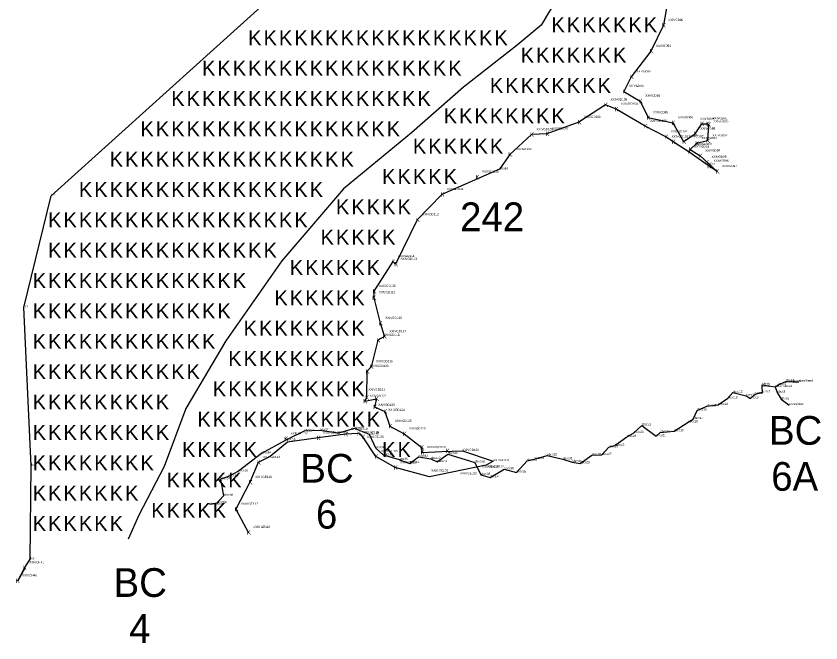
# Model space of a CAD drawing. Extents: x 2072529 to 2268812, y 436423 to 470008.
# Drawn here: x 2262126 to 2263956, y 440448 to 441873 of the extents above; entities that cross this region are included whole.
import ezdxf

# ---------------------------------------------------------------- set-up
doc = ezdxf.new("R2010")
doc.units = 0
for name, color, linetype in [('Old_Level_10', 7, 'Continuous'), ('Old_Level_20', 7, 'Continuous'), ('Old_Level_52', 7, 'Continuous'), ('Old_Level_55', 7, 'Continuous'), ('Old_Level_60', 7, 'Continuous'), ('Old_Level_62', 7, 'Continuous')]:
    doc.layers.add(name, color=color, linetype=linetype)

msp = doc.modelspace()

# ---------------------------------------------------------------- linework, layer by layer
at = {"layer": 'Old_Level_10'}
for points in [[(2263381.116, 441956.406), (2263319.774, 441852.833), (2263265.308, 441807.413), (2263142.761, 441712.033), (2263024.752, 441607.568), (2262870.433, 441480.394), (2262729.73, 441316.884), (2262602.644, 441135.207), (2262511.868, 440980.781), (2262461.941, 440849.064), (2262404.532, 440738.7), (2262380.386, 440683.933)], [(2262997.765, 440864.089), (2263021.103, 440856.398), (2263040.544, 440871.317), (2263068.96, 440866.351), (2263083.315, 440859.537), (2263107.663, 440877.451), (2263169.061, 440858.628), (2263182.084, 440830.169), (2263203.408, 440824.574), (2263235.423, 440843.173), (2263263.593, 440835.901), (2263287.514, 440862.289), (2263304.4, 440866.242), (2263333.366, 440874.271), (2263368.977, 440865.747), (2263390.461, 440859.369), (2263408.441, 440856.414), (2263434.493, 440874.729), (2263457.808, 440875.604), (2263473.137, 440893.138), (2263486.967, 440896.701), (2263514.16, 440916.512), (2263530.292, 440925.535), (2263548.265, 440942.85), (2263581.108, 440918.127), (2263590.356, 440926.787), (2263621.726, 440929.546), (2263654.143, 440949.815), (2263665.555, 440957.186), (2263674.112, 440976.931), (2263696.624, 440986.227), (2263722.032, 440989.44), (2263744.188, 441004.385), (2263755.544, 441017.376), (2263785.758, 441010.094), (2263795.641, 441004.232), (2263806.287, 441014.107), (2263822.933, 441018.186), (2263822.256, 441029.833), (2263822.27, 441035.244), (2263851.863, 441030.152), (2263856.574, 441017.453), (2263865.236, 441002.279), (2263883.493, 440988.997)], [(2263851.863, 441030.152), (2263858.299, 441034.942), (2263876.104, 441042.917), (2263891.63, 441041.543), (2263905.455, 441042.144)], [(2262997.765, 440864.089), (2262960.764, 440874.989), (2262943.425, 440890.983), (2262928.925, 440922.007), (2262895.323, 440935.61), (2262858.692, 440925.271), (2262816.284, 440931.172), (2262780.787, 440929.754), (2262738.816, 440909.064), (2262683.668, 440878.814), (2262631.114, 440838.474), (2262608.509, 440826.733), (2262590.542, 440820.41), (2262597.258, 440782.777), (2262582.08, 440765.998), (2262565.563, 440762.816)]]:
    msp.add_lwpolyline(points, dxfattribs=at)
at = {"layer": 'Old_Level_20'}
for p, q in [((2263225.217, 441524.966), (2263225.217, 441524.966)), ((2263225.217, 441524.966), (2263225.217, 441524.966)), ((2263696.946, 441535.296), (2263696.946, 441535.296)), ((2263696.946, 441535.296), (2263696.946, 441535.296)), ((2262205.641, 441464.685), (2262205.641, 441464.685)), ((2262205.641, 441464.685), (2262205.641, 441464.685)), ((2262143.205, 441210.894), (2262143.205, 441210.894)), ((2262143.205, 441210.894), (2262143.205, 441210.894)), ((2263822.256, 441029.833), (2263822.256, 441029.833)), ((2263822.27, 441035.244), (2263822.27, 441035.244)), ((2263851.863, 441030.152), (2263851.863, 441030.152)), ((2263858.299, 441034.942), (2263858.299, 441034.942)), ((2263876.104, 441042.917), (2263876.104, 441042.917)), ((2263891.63, 441041.543), (2263891.63, 441041.543)), ((2263905.455, 441042.144), (2263905.455, 441042.144)), ((2263755.544, 441017.376), (2263755.544, 441017.376)), ((2263785.758, 441010.094), (2263785.758, 441010.094)), ((2263806.287, 441014.107), (2263806.287, 441014.107)), ((2263822.933, 441018.186), (2263822.933, 441018.186)), ((2263856.574, 441017.453), (2263856.574, 441017.453)), ((2263744.188, 441004.385), (2263744.188, 441004.385)), ((2263795.641, 441004.232), (2263795.641, 441004.232)), ((2263865.236, 441002.279), (2263865.236, 441002.279)), ((2263674.112, 440976.931), (2263674.112, 440976.931)), ((2263696.624, 440986.227), (2263696.624, 440986.227)), ((2263722.032, 440989.44), (2263722.032, 440989.44)), ((2263883.493, 440988.997), (2263883.493, 440988.997)), ((2263665.555, 440957.186), (2263665.555, 440957.186)), ((2263548.265, 440942.85), (2263548.265, 440942.85)), ((2263654.143, 440949.815), (2263654.143, 440949.815)), ((2262780.787, 440929.754), (2262780.787, 440929.754)), ((2262816.284, 440931.172), (2262816.284, 440931.172)), ((2262858.692, 440925.271), (2262858.692, 440925.271)), ((2262895.323, 440935.61), (2262895.323, 440935.61)), ((2262928.925, 440922.007), (2262928.925, 440922.007)), ((2263530.292, 440925.535), (2263530.292, 440925.535)), ((2263590.356, 440926.787), (2263590.356, 440926.787)), ((2263621.726, 440929.546), (2263621.726, 440929.546)), ((2262738.816, 440909.064), (2262738.816, 440909.064)), ((2263514.16, 440916.512), (2263514.16, 440916.512)), ((2263581.108, 440918.127), (2263581.108, 440918.127)), ((2262943.425, 440890.983), (2262943.425, 440890.983)), ((2263473.137, 440893.138), (2263473.137, 440893.138)), ((2263486.967, 440896.701), (2263486.967, 440896.701)), ((2262683.668, 440878.814), (2262683.668, 440878.814)), ((2262960.764, 440874.989), (2262960.764, 440874.989)), ((2262997.765, 440864.089), (2262997.765, 440864.089)), ((2263040.544, 440871.317), (2263040.544, 440871.317)), ((2263068.96, 440866.351), (2263068.96, 440866.351)), ((2263107.663, 440877.451), (2263107.663, 440877.451)), ((2263304.4, 440866.242), (2263304.4, 440866.242)), ((2263333.366, 440874.271), (2263333.366, 440874.271)), ((2263368.977, 440865.747), (2263368.977, 440865.747)), ((2263434.493, 440874.729), (2263434.493, 440874.729)), ((2263457.808, 440875.604), (2263457.808, 440875.604)), ((2262160.137, 440851.12), (2262160.137, 440851.12)), ((2262160.137, 440851.12), (2262160.137, 440851.12)), ((2263021.103, 440856.398), (2263021.103, 440856.398)), ((2263083.315, 440859.537), (2263083.315, 440859.537)), ((2263169.061, 440858.628), (2263169.061, 440858.628)), ((2263287.514, 440862.289), (2263287.514, 440862.289)), ((2263390.461, 440859.369), (2263390.461, 440859.369)), ((2263408.441, 440856.414), (2263408.441, 440856.414)), ((2262631.114, 440838.474), (2262631.114, 440838.474)), ((2263182.084, 440830.169), (2263182.084, 440830.169)), ((2263235.423, 440843.173), (2263235.423, 440843.173)), ((2262590.542, 440820.41), (2262590.542, 440820.41)), ((2262608.509, 440826.733), (2262608.509, 440826.733)), ((2263203.408, 440824.574), (2263203.408, 440824.574)), ((2262597.258, 440782.777), (2262597.258, 440782.777)), ((2262565.563, 440762.816), (2262565.563, 440762.816)), ((2262582.08, 440765.998), (2262582.08, 440765.998)), ((2262157.85, 440638.302), (2262157.85, 440638.302))]:
    msp.add_line(p, q, dxfattribs=at)
msp.add_lwpolyline([(2262157.85, 440638.302), (2262157.85, 440638.302), (2262157.85, 440638.302)], dxfattribs=at)
at = {"layer": 'Old_Level_52'}
for p, q in [((2263194.69, 440852.3), (2263065.894, 440825.7)), ((2262157.85, 440638.302), (2262157.85, 440638.302))]:
    msp.add_line(p, q, dxfattribs=at)
for points in [[(2262145.457, 440618.327), (2262129.391, 440589.723), (2262145.641, 440619.323), (2262157.85, 440638.302), (2262160.137, 440851.12), (2262143.205, 441210.894), (2262205.641, 441464.685), (2262743.472, 441950.735)], [(2263606.237, 441900.731), (2263597.487, 441852.349), (2263569.298, 441793.487), (2263524.229, 441735.282), (2263507.536, 441702.159), (2263544.852, 441680.233), (2263562.575, 441642.356), (2263619.419, 441630.63), (2263643.546, 441587.818), (2263670.042, 441605.509), (2263684.639, 441628.327), (2263697.975, 441628.589), (2263699.967, 441626.67), (2263697.798, 441589.806), (2263673.192, 441583.691), (2263658.248, 441570.279), (2263681.289, 441555.587), (2263719.55, 441520.187), (2263696.946, 441535.296), (2263656.089, 441564.236), (2263619.537, 441587.293), (2263602.989, 441598.865), (2263556.197, 441623.035), (2263489.806, 441661.729), (2263466.03, 441671.473), (2263405.522, 441631.896), (2263332.622, 441605.568), (2263297.53, 441603.819), (2263248.219, 441558.858), (2263225.217, 441524.966), (2263093.98, 441467.983), (2263037.701, 441410.45), (2262988.518, 441309.167), (2262982.334, 441315.663), (2262939.269, 441247.645), (2262938.784, 441233.091), (2262953.708, 441175.034), (2262963.144, 441144.476), (2262948.288, 441136.146), (2262932.764, 441076.261), (2262923.531, 441065.644), (2262922.331, 441006.1), (2262918.334, 440998.039), (2262944.853, 441003.42), (2262940.907, 440984.84), (2262964.014, 440974.079), (2262975.585, 440940.762), (2263007.911, 440923.597), (2263048.082, 440892.747), (2263048.541, 440881.196), (2263093.99, 440883.619), (2263140.559, 440884.558)], [(2263065.894, 440825.7), (2262987.366, 440846.721), (2262943.751, 440872.219), (2262914.046, 440916.593), (2262908.385, 440922.97), (2262903.377, 440924.585), (2262874.752, 440922.488), (2262812.268, 440914.385), (2262742.446, 440904.356), (2262702.976, 440871.851), (2262675.969, 440858.702), (2262657.354, 440813.338), (2262625.625, 440752.37), (2262653.806, 440698.587)], [(2263140.559, 440884.558), (2263210.497, 440861.595), (2263194.69, 440852.3)]]:
    msp.add_lwpolyline(points, dxfattribs=at)

# ---------------------------------------------------------------- texts
at = {"layer": 'Old_Level_20'}
for p in [(2263594.233, 441847.427), (2263566.044, 441788.565), (2263520.975, 441730.36), (2263504.282, 441697.237), (2263462.776, 441666.551), (2263541.598, 441675.311), (2263486.552, 441656.807), (2263402.268, 441626.974), (2263559.321, 441637.434), (2263616.165, 441625.708), (2263681.385, 441623.405), (2263694.721, 441623.667), (2263552.943, 441618.113), (2263696.713, 441621.748), (2263294.276, 441598.897), (2263329.368, 441600.646), (2263599.735, 441593.943), (2263666.788, 441600.587), (2263616.283, 441582.371), (2263640.292, 441582.896), (2263669.938, 441578.769), (2263694.544, 441584.884), (2263244.965, 441553.936), (2263652.835, 441559.314), (2263654.994, 441565.357), (2263678.035, 441550.665), (2263692.428, 441536.19), (2263697.064, 441527.266), (2263716.296, 441515.265), (2263170.26, 441502.503), (2263090.726, 441463.061), (2263034.447, 441405.528), (2262979.08, 441310.741), (2262985.264, 441304.245), (2262936.015, 441242.723), (2262935.53, 441228.169), (2262950.454, 441170.112), (2262945.034, 441131.224), (2262959.89, 441139.554), (2262920.277, 441060.722), (2262929.51, 441071.339), (2262919.077, 441001.178), (2262915.08, 440993.117), (2262941.599, 440998.498), (2262937.653, 440979.918), (2262960.76, 440969.157), (2262972.331, 440935.84), (2262809.014, 440909.463), (2262871.498, 440917.566), (2262900.123, 440919.663), (2262910.792, 440911.671), (2263004.657, 440918.675), (2262735.16, 440907.373), (2263044.828, 440887.825), (2263045.287, 440876.274), (2263102.731, 440880.142), (2262940.497, 440867.297), (2262672.715, 440853.78), (2262984.112, 440841.799), (2262654.1, 440808.416), (2262622.371, 440747.448), (2262650.399, 440694.647), (2262140.719, 440614.401), (2262124.469, 440584.801)]:
    msp.add_text('K', height=9.843, dxfattribs=at).set_placement(p)
at = {"layer": 'Old_Level_55'}
for p in [(2263342.992, 441836.632), (2263377.992, 441836.632), (2263412.992, 441836.632), (2263447.992, 441836.632), (2263482.992, 441836.632), (2263517.992, 441836.632), (2263552.992, 441836.632), (2262653.361, 441806.888), (2262688.361, 441806.888), (2262723.361, 441806.888), (2262758.361, 441806.888), (2262793.361, 441806.888), (2262828.361, 441806.888), (2262863.361, 441806.888), (2262898.361, 441806.888), (2262933.361, 441806.888), (2262968.361, 441806.888), (2263003.361, 441806.888), (2263038.361, 441806.888), (2263073.361, 441806.888), (2263108.361, 441806.888), (2263143.361, 441806.888), (2263178.361, 441806.888), (2263213.361, 441806.888), (2263272.992, 441767.632), (2263307.992, 441767.632), (2263342.992, 441767.632), (2263377.992, 441767.632), (2263412.992, 441767.632), (2263447.992, 441767.632), (2263482.992, 441767.632), (2262548.361, 441737.888), (2262583.361, 441737.888), (2262618.361, 441737.888), (2262653.361, 441737.888), (2262688.361, 441737.888), (2262723.361, 441737.888), (2262758.361, 441737.888), (2262793.361, 441737.888), (2262828.361, 441737.888), (2262863.361, 441737.888), (2262898.361, 441737.888), (2262933.361, 441737.888), (2262968.361, 441737.888), (2263003.361, 441737.888), (2263038.361, 441737.888), (2263073.361, 441737.888), (2263108.361, 441737.888), (2263202.992, 441698.632), (2263237.992, 441698.632), (2263272.992, 441698.632), (2263307.992, 441698.632), (2263342.992, 441698.632), (2263377.992, 441698.632), (2263412.992, 441698.632), (2263447.992, 441698.632), (2262478.361, 441668.888), (2262513.361, 441668.888), (2262548.361, 441668.888), (2262583.361, 441668.888), (2262618.361, 441668.888), (2262653.361, 441668.888), (2262688.361, 441668.888), (2262723.361, 441668.888), (2262758.361, 441668.888), (2262793.361, 441668.888), (2262828.361, 441668.888), (2262863.361, 441668.888), (2262898.361, 441668.888), (2262933.361, 441668.888), (2262968.361, 441668.888), (2263003.361, 441668.888), (2263038.361, 441668.888), (2263097.992, 441629.632), (2263132.992, 441629.632), (2263167.992, 441629.632), (2263202.992, 441629.632), (2263237.992, 441629.632), (2263272.992, 441629.632), (2263307.992, 441629.632), (2263342.992, 441629.632), (2262408.361, 441599.888), (2262443.361, 441599.888), (2262478.361, 441599.888), (2262513.361, 441599.888), (2262548.361, 441599.888), (2262583.361, 441599.888), (2262618.361, 441599.888), (2262653.361, 441599.888), (2262688.361, 441599.888), (2262723.361, 441599.888), (2262758.361, 441599.888), (2262793.361, 441599.888), (2262828.361, 441599.888), (2262863.361, 441599.888), (2262898.361, 441599.888), (2262933.361, 441599.888), (2262968.361, 441599.888), (2263027.992, 441560.632), (2263062.992, 441560.632), (2263097.992, 441560.632), (2263132.992, 441560.632), (2263167.992, 441560.632), (2263202.992, 441560.632), (2262338.361, 441530.888), (2262373.361, 441530.888), (2262408.361, 441530.888), (2262443.361, 441530.888), (2262478.361, 441530.888), (2262513.361, 441530.888), (2262548.361, 441530.888), (2262583.361, 441530.888), (2262618.361, 441530.888), (2262653.361, 441530.888), (2262688.361, 441530.888), (2262723.361, 441530.888), (2262758.361, 441530.888), (2262793.361, 441530.888), (2262828.361, 441530.888), (2262863.361, 441530.888), (2262957.992, 441491.632), (2262992.992, 441491.632), (2263027.992, 441491.632), (2263062.992, 441491.632), (2263097.992, 441491.632), (2262268.361, 441461.888), (2262303.361, 441461.888), (2262338.361, 441461.888), (2262373.361, 441461.888), (2262408.361, 441461.888), (2262443.361, 441461.888), (2262478.361, 441461.888), (2262513.361, 441461.888), (2262548.361, 441461.888), (2262583.361, 441461.888), (2262618.361, 441461.888), (2262653.361, 441461.888), (2262688.361, 441461.888), (2262723.361, 441461.888), (2262758.361, 441461.888), (2262793.361, 441461.888), (2262852.992, 441422.632), (2262887.992, 441422.632), (2262922.992, 441422.632), (2262957.992, 441422.632), (2262992.992, 441422.632), (2262198.361, 441392.888), (2262233.361, 441392.888), (2262268.361, 441392.888), (2262303.361, 441392.888), (2262338.361, 441392.888), (2262373.361, 441392.888), (2262408.361, 441392.888), (2262443.361, 441392.888), (2262478.361, 441392.888), (2262513.361, 441392.888), (2262548.361, 441392.888), (2262583.361, 441392.888), (2262618.361, 441392.888), (2262653.361, 441392.888), (2262688.361, 441392.888), (2262723.361, 441392.888), (2262758.361, 441392.888), (2262817.992, 441353.632), (2262852.992, 441353.632), (2262887.992, 441353.632), (2262922.992, 441353.632), (2262957.992, 441353.632), (2262198.361, 441323.888), (2262233.361, 441323.888), (2262268.361, 441323.888), (2262303.361, 441323.888), (2262338.361, 441323.888), (2262373.361, 441323.888), (2262408.361, 441323.888), (2262443.361, 441323.888), (2262478.361, 441323.888), (2262513.361, 441323.888), (2262548.361, 441323.888), (2262583.361, 441323.888), (2262618.361, 441323.888), (2262653.361, 441323.888), (2262688.361, 441323.888), (2262747.992, 441284.632), (2262782.992, 441284.632), (2262817.992, 441284.632), (2262852.992, 441284.632), (2262887.992, 441284.632), (2262922.992, 441284.632), (2262163.361, 441254.888), (2262198.361, 441254.888), (2262233.361, 441254.888), (2262268.361, 441254.888), (2262303.361, 441254.888), (2262338.361, 441254.888), (2262373.361, 441254.888), (2262408.361, 441254.888), (2262443.361, 441254.888), (2262478.361, 441254.888), (2262513.361, 441254.888), (2262548.361, 441254.888), (2262583.361, 441254.888), (2262618.361, 441254.888), (2262712.992, 441215.632), (2262747.992, 441215.632), (2262782.992, 441215.632), (2262817.992, 441215.632), (2262852.992, 441215.632), (2262887.992, 441215.632), (2262163.361, 441185.888), (2262198.361, 441185.888), (2262233.361, 441185.888), (2262268.361, 441185.888), (2262303.361, 441185.888), (2262338.361, 441185.888), (2262373.361, 441185.888), (2262408.361, 441185.888), (2262443.361, 441185.888), (2262478.361, 441185.888), (2262513.361, 441185.888), (2262548.361, 441185.888), (2262583.361, 441185.888), (2262642.992, 441146.632), (2262677.992, 441146.632), (2262712.992, 441146.632), (2262747.992, 441146.632), (2262782.992, 441146.632), (2262817.992, 441146.632), (2262852.992, 441146.632), (2262887.992, 441146.632), (2262163.361, 441116.888), (2262198.361, 441116.888), (2262233.361, 441116.888), (2262268.361, 441116.888), (2262303.361, 441116.888), (2262338.361, 441116.888), (2262373.361, 441116.888), (2262408.361, 441116.888), (2262443.361, 441116.888), (2262478.361, 441116.888), (2262513.361, 441116.888), (2262548.361, 441116.888), (2262607.992, 441077.632), (2262642.992, 441077.632), (2262677.992, 441077.632), (2262712.992, 441077.632), (2262747.992, 441077.632), (2262782.992, 441077.632), (2262817.992, 441077.632), (2262852.992, 441077.632), (2262887.992, 441077.632), (2262163.361, 441047.888), (2262198.361, 441047.888), (2262233.361, 441047.888), (2262268.361, 441047.888), (2262303.361, 441047.888), (2262338.361, 441047.888), (2262373.361, 441047.888), (2262408.361, 441047.888), (2262443.361, 441047.888), (2262478.361, 441047.888), (2262513.361, 441047.888), (2262572.992, 441008.632), (2262607.992, 441008.632), (2262642.992, 441008.632), (2262677.992, 441008.632), (2262712.992, 441008.632), (2262747.992, 441008.632), (2262782.992, 441008.632), (2262817.992, 441008.632), (2262852.992, 441008.632), (2262887.992, 441008.632), (2262163.361, 440978.888), (2262198.361, 440978.888), (2262233.361, 440978.888), (2262268.361, 440978.888), (2262303.361, 440978.888), (2262338.361, 440978.888), (2262373.361, 440978.888), (2262408.361, 440978.888), (2262443.361, 440978.888), (2262537.992, 440939.632), (2262572.992, 440939.632), (2262607.992, 440939.632), (2262642.992, 440939.632), (2262677.992, 440939.632), (2262712.992, 440939.632), (2262747.992, 440939.632), (2262782.992, 440939.632), (2262817.992, 440939.632), (2262852.992, 440939.632), (2262887.992, 440939.632), (2262922.992, 440939.632), (2262163.361, 440909.888), (2262198.361, 440909.888), (2262233.361, 440909.888), (2262268.361, 440909.888), (2262303.361, 440909.888), (2262338.361, 440909.888), (2262373.361, 440909.888), (2262408.361, 440909.888), (2262443.361, 440909.888), (2262502.992, 440870.632), (2262537.992, 440870.632), (2262572.992, 440870.632), (2262607.992, 440870.632), (2262642.992, 440870.632), (2262957.992, 440870.632), (2262992.992, 440870.632), (2262163.361, 440840.888), (2262198.361, 440840.888), (2262233.361, 440840.888), (2262268.361, 440840.888), (2262303.361, 440840.888), (2262338.361, 440840.888), (2262373.361, 440840.888), (2262408.361, 440840.888), (2262467.992, 440801.632), (2262502.992, 440801.632), (2262537.992, 440801.632), (2262572.992, 440801.632), (2262607.992, 440801.632), (2262163.361, 440771.888), (2262198.361, 440771.888), (2262233.361, 440771.888), (2262268.361, 440771.888), (2262303.361, 440771.888), (2262338.361, 440771.888), (2262373.361, 440771.888), (2262432.992, 440732.632), (2262467.992, 440732.632), (2262502.992, 440732.632), (2262537.992, 440732.632), (2262572.992, 440732.632), (2262163.361, 440702.888), (2262198.361, 440702.888), (2262233.361, 440702.888), (2262268.361, 440702.888), (2262303.361, 440702.888), (2262338.361, 440702.888)]:
    msp.add_text('K', height=34, dxfattribs=at).set_placement(p)
at = {"layer": 'Old_Level_60'}
for s, p in [('XXIVGD80 ', (2263608.996, 441862.19)), ('XXIVGD81 ', (2263580.807, 441803.329)), ('XXIVGD82 ', (2263535.739, 441745.124)), ('XXIVGD83 ', (2263519.046, 441712)), ('XXIVGD84 ', (2263556.362, 441690.075)), ('XXIVGD105 ', (2263477.54, 441681.315)), ('XXIVGD104 ', (2263501.316, 441671.571)), ('XXIVGD85 ', (2263574.085, 441652.197)), ('XXIVGD106 ', (2263417.032, 441641.738)), ('XXIVGD103 ', (2263567.707, 441632.876)), ('XXIVGD86 ', (2263630.929, 441640.472)), ('XXIVGD89 ', (2263680.388, 441637.665)), ('XXIVGD91 ', (2263709.485, 441638.431)), ('XXIVGD90 ', (2263711.477, 441631.473)), ('XXIVGD108 ', (2263309.04, 441613.661)), ('XXIVGD107 ', (2263344.131, 441615.409)), ('XXIVGD88 ', (2263681.552, 441615.35)), ('XXIVGD102 ', (2263614.498, 441608.707)), ('XXIVGD101 ', (2263616.303, 441597.135)), ('XXIVGD87 ', (2263655.056, 441597.66)), ('XXIVGD93 ', (2263684.702, 441593.533)), ('XXIVGD92 ', (2263709.308, 441599.648)), ('XXIVGD94 ', (2263667.599, 441574.077)), ('XXIVGD100 ', (2263669.757, 441580.121)), ('XXIVGD109 ', (2263259.729, 441568.7)), ('XXIVGD99 ', (2263692.799, 441565.429)), ('XXIVGD95 ', (2263707.192, 441550.954)), ('XXIVGD96 ', (2263711.828, 441542.03)), ('96/old', (2263225.217, 441524.966)), ('96/old', (2263225.217, 441524.966)), ('96/old', (2263696.946, 441535.296)), ('96/old', (2263696.946, 441535.296)), ('XXIVGD97 ', (2263731.06, 441530.029)), ('XXIVGD110 ', (2263185.024, 441517.266)), ('fc2', (2262205.641, 441464.685)), ('fc2', (2262205.641, 441464.685)), ('XXIVGD111 ', (2263105.49, 441477.824)), ('XXIVGD112 ', (2263049.211, 441420.292)), ('XXIVGD114 ', (2262993.843, 441325.505)), ('XXIVGD113 ', (2263000.028, 441319.009)), ('XXIVGD115 ', (2262950.294, 441242.933)), ('XXIVGD115 ', (2262950.779, 441257.487)), ('fc3', (2262143.205, 441210.894)), ('fc3', (2262143.205, 441210.894)), ('XXIVGD116 ', (2262965.218, 441184.875)), ('XXIVGD117 ', (2262974.654, 441154.318)), ('XXIVGD118 ', (2262959.798, 441145.988)), ('XXIVGD119 ', (2262944.273, 441086.103)), ('XXIVGD120 ', (2262935.041, 441075.486)), ('sbee3', (2263876.104, 441042.917)), ('sbee4', (2263891.63, 441041.543)), ('sbee5/end', (2263905.455, 441042.144)), ('sbcc6', (2263822.256, 441029.833)), ('sbcc5', (2263822.27, 441035.244)), ('sbcc4/sbee1', (2263851.863, 441030.152)), ('sbee2', (2263858.299, 441034.942)), ('XXIVGD121 ', (2262926.768, 441021.93)), ('XXIVGD122 ', (2262929.844, 441007.881)), ('sbcc12', (2263755.544, 441017.376)), ('sbcc10', (2263785.758, 441010.094)), ('sbcc8', (2263806.287, 441014.107)), ('sbcc7', (2263822.933, 441018.186)), ('sbcc3', (2263856.574, 441017.453)), ('XXIVGD123 ', (2262949.152, 440987.062)), ('sbcc14', (2263722.032, 440989.44)), ('sbcc13', (2263744.188, 441004.385)), ('sbcc9', (2263795.641, 441004.232)), ('sbcc2', (2263865.236, 441002.279)), ('sbcc1/start', (2263883.493, 440988.997)), ('XXIVGD124 ', (2262971.715, 440975.757)), ('sbcc16', (2263674.112, 440976.931)), ('sbcc15', (2263696.624, 440986.227)), ('XXIVGD125 ', (2262987.095, 440950.604)), ('sbcc17', (2263665.555, 440957.186)), ('XXIII GE110 ', (2262886.262, 440932.33)), ('sbcc49', (2262895.323, 440935.61)), ('XXIVGD126 ', (2263019.421, 440933.439)), ('sbcc22', (2263548.265, 440942.85)), ('sbcc18', (2263654.143, 440949.815)), ('XXIII GE112 ', (2262749.923, 440922.136)), ('sbcc52', (2262780.787, 440929.754)), ('sbcc51', (2262816.284, 440931.172)), ('XXIII GE111 ', (2262823.778, 440924.226)), ('sbcc50', (2262858.692, 440925.271)), ('XXIII GE109 ', (2262912.711, 440925.173)), ('XXIII GE106 ', (2262923.38, 440914.46)), ('sbcc48', (2262928.925, 440922.007)), ('sbcc24', (2263514.16, 440916.512)), ('sbcc23', (2263530.292, 440925.535)), ('sbcc21', (2263581.108, 440918.127)), ('sbcc20', (2263590.356, 440926.787)), ('sbcc19', (2263621.726, 440929.546)), ('sbcc53', (2262738.816, 440909.064)), ('sbcc25', (2263486.967, 440896.701)), ('sbcc54', (2262683.668, 440878.814)), ('sbcc47', (2262943.425, 440890.983)), ('XXIII GE105 ', (2262955.261, 440882.061)), ('XXXIVGD129 ', (2263060.051, 440891.037)), ('sbcc40', (2263107.663, 440877.451)), ('XXIVGD130 ', (2263140.559, 440884.558)), ('sbcc26', (2263473.137, 440893.138)), ('XXIII GE113 ', (2262687.479, 440868.544)), ('sbcc46', (2262960.764, 440874.989)), ('sbc45', (2262997.765, 440864.089)), ('sbcc43', (2263040.544, 440871.317)), ('sbcc42', (2263068.96, 440866.351)), ('sbcc41', (2263083.315, 440859.537)), ('sbcc39', (2263169.061, 440858.628)), ('XXIVGD131 ', (2263210.497, 440861.595)), ('sbcc34', (2263287.514, 440862.289)), ('sbcc33', (2263304.4, 440866.242)), ('sbcc32', (2263333.366, 440874.271)), ('sbcc31', (2263368.977, 440865.747)), ('sbcc30', (2263390.461, 440859.369)), ('sbcc28', (2263434.493, 440874.729)), ('sbcc27', (2263457.808, 440875.604)), ('fc4', (2262160.137, 440851.12)), ('fc4', (2262160.137, 440851.12)), ('XXIII GE104 ', (2262998.876, 440856.562)), ('sbcc44', (2263021.103, 440856.398)), ('XXIVGD132 ', (2263184.883, 440846.533)), ('XXIVGD132 ', (2263197.391, 440847.079)), ('sbcc36', (2263235.423, 440843.173)), ('sbcc29', (2263408.441, 440856.414)), ('sbcc56', (2262608.509, 440826.733)), ('sbcc55', (2262631.114, 440838.474)), ('XXIII GE116 ', (2262668.864, 440823.18)), ('XXIII GE103 ', (2263069.603, 440837.925)), ('XXIII GE102 ', (2263134.891, 440831.404)), ('sbcc38', (2263182.084, 440830.169)), ('sbcc37', (2263203.408, 440824.574)), ('sbcc35', (2263263.593, 440835.901)), ('sbcc57', (2262590.542, 440820.41)), ('sbcc58', (2262597.258, 440782.777)), ('sbcc60end', (2262565.563, 440762.816)), ('sbcc59', (2262582.08, 440765.998)), ('XXIII GE117 ', (2262637.135, 440762.212)), ('XXIII GE118 ', (2262665.163, 440709.41)), ('XXIVGH41 ', (2262155.482, 440629.165)), ('fc5', (2262157.85, 440638.302)), ('fc5', (2262157.85, 440638.302)), ('XXIVGH40 ', (2262139.232, 440599.565))]:
    msp.add_text(s, height=5, dxfattribs=at).set_placement(p)
at = {"layer": 'Old_Level_62'}
for s, p in [('242', (2263135.217, 441384.312)), ('BC', (2263837.72, 440898.694)), ('BC', (2262771.924, 440812.593)), ('BC', (2262771.924, 440812.593)), ('6A', (2263842.744, 440794.15)), ('6', (2262807.401, 440708.049)), ('6', (2262807.401, 440708.049)), ('BC', (2262347.08, 440552.805)), ('BC', (2262347.08, 440552.805)), ('4', (2262382.557, 440448.261)), ('4', (2262382.557, 440448.261))]:
    msp.add_text(s, height=65.34, dxfattribs=at).set_placement(p)

doc.saveas('drawing.dxf')
